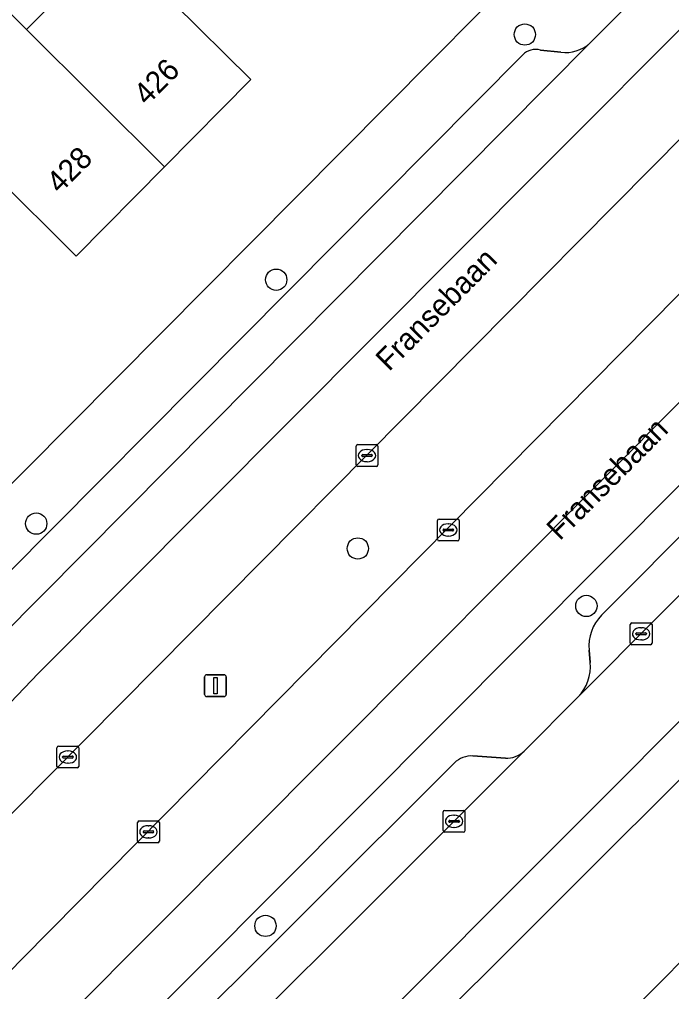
# Model space of a CAD drawing. Extents: x 157767 to 159172, y 387839 to 389425.
# Drawn here: x 158445.23 to 158475.12, y 388635.17 to 388679.73 of the extents above; entities that cross this region are included whole.
import ezdxf

# ---------------------------------------------------------------- set-up
doc = ezdxf.new("R2010")
doc.units = 0
for name, color, linetype in [('IMGEO_Berm_groen', 7, 'Continuous'), ('IMGEO_Boom', 7, 'Continuous'), ('IMGEO_Erf', 7, 'Continuous'), ('IMGEO_Kolk', 7, 'Continuous'), ('IMGEO_Lichtmast', 7, 'Continuous'), ('IMGEO_Openbare_ruimte_label', 7, 'Continuous'), ('IMGEO_Pand', 7, 'Continuous'), ('IMGEO_Pand_nummerreeks', 7, 'Continuous'), ('IMGEO_Parkeervlak_open', 7, 'Continuous'), ('IMGEO_Rijbaan_lokaal_gesloten', 7, 'Continuous'), ('IMGEO_Rijbaan_lokaal_open', 7, 'Continuous'), ('IMGEO_Voetpad_open', 7, 'Continuous')]:
    doc.layers.add(name, color=color, linetype=linetype)

msp = doc.modelspace()

# ---------------------------------------------------------------- linework, layer by layer
at = {"layer": 'IMGEO_Berm_groen'}
for points in [[(158479.371, 388671.086), (158481.484, 388673.196), (158477.961, 388676.706), (158477.89, 388676.635), (158475.76, 388674.505), (158441.774, 388640.207), (158437.444, 388635.837)], [(158444.292, 388635.595), (158445.341, 388636.656), (158479.371, 388671.086)], [(158487.049, 388667.186), (158485.622, 388668.578), (158479.464, 388662.382), (158449.609, 388632.407), (158450.84, 388631.181)], [(158471.911, 388652.42), (158486.09, 388666.651)], [(158471.391, 388650.259), (158471.337, 388650.815)], [(158468.356, 388646.183), (158470.828, 388648.664)], [(158466.016, 388645.968), (158467.501, 388645.864)], [(158451.47, 388631.973), (158465.162, 388645.649)]]:
    msp.add_lwpolyline(points, dxfattribs=at)
for centre, radius, start, end in [((158473.332, 388651.007), 2.004, 135.1521, 185.4905), ((158469.387, 388650.069), 2.013, 315.7126, 5.4035), ((158467.541, 388647.063), 1.199, 268.1008, 312.8203), ((158465.936, 388644.88), 1.09, 85.7741, 135.1909)]:
    msp.add_arc(centre, radius, start, end, dxfattribs=at)
at = {"layer": 'IMGEO_Boom'}
for centre in [(158468.393, 388679.043), (158456.995, 388667.801), (158445.994, 388656.622), (158460.738, 388655.48), (158471.213, 388652.847), (158456.505, 388638.18)]:
    msp.add_circle(centre, 0.489, dxfattribs=at)
at = {"layer": 'IMGEO_Erf'}
for points in [[(158428.96, 388642.429), (158470.351, 388684.126)], [(158500, 388669.616), (158477.023, 388646.416), (158455.292, 388624.74), (158452.306, 388613.028), (158453.687, 388608.355), (158454.684, 388604.98), (158473.046, 388542.834), (158500, 388550.948)], [(158458.066, 388605.917), (158457.045, 388609.353), (158455.096, 388615.915), (158459.383, 388620.32), (158457.671, 388622.017), (158461.928, 388626.312), (158466.205, 388630.627), (158467.956, 388628.891), (158468.063, 388628.999), (158470.436, 388631.393), (158472.092, 388633.064), (158473.914, 388634.903), (158476.455, 388637.466), (158478.913, 388639.946), (158480.657, 388641.705), (158482.503, 388643.568), (158484.788, 388645.872), (158487.383, 388648.49), (158489.124, 388650.247), (158490.897, 388652.037), (158493.31, 388654.47), (158495.855, 388657.039), (158497.617, 388658.816), (158499.351, 388660.566)]]:
    msp.add_lwpolyline(points, dxfattribs=at)
msp.add_lwpolyline([(158449.489, 388683.249), (158452.277, 388680.49), (158455.832, 388676.974), (158451.873, 388672.972), (158447.833, 388668.887), (158444.043, 388672.636), (158442.515, 388671.091), (158439.962, 388673.617), (158437.724, 388675.831), (158443.341, 388681.47), (158445.552, 388679.268)], close=True, dxfattribs=at)
at = {"layer": 'IMGEO_Kolk'}
for p, q in [((158460.659, 388659.314), (158460.659, 388660.166)), ((158460.734, 388660.24), (158461.586, 388660.24)), ((158461.147, 388660.02), (158461.172, 388660.02)), ((158461.66, 388660.166), (158461.66, 388659.314)), ((158460.918, 388659.734), (158460.918, 388659.746)), ((158461.356, 388659.697), (158460.958, 388659.697)), ((158460.961, 388659.783), (158461.359, 388659.783)), ((158461.402, 388659.746), (158461.402, 388659.734)), ((158461.586, 388659.24), (158460.734, 388659.24)), ((158461.17, 388659.46), (158461.145, 388659.46)), ((158464.385, 388655.904), (158464.385, 388656.756)), ((158464.46, 388656.83), (158465.312, 388656.83)), ((158464.873, 388656.61), (158464.898, 388656.61)), ((158465.386, 388656.756), (158465.386, 388655.904)), ((158464.644, 388656.324), (158464.644, 388656.336)), ((158465.082, 388656.287), (158464.684, 388656.287)), ((158464.687, 388656.373), (158465.085, 388656.373)), ((158464.896, 388656.05), (158464.871, 388656.05)), ((158465.128, 388656.336), (158465.128, 388656.324)), ((158465.312, 388655.83), (158464.46, 388655.83)), ((158473.223, 388651.144), (158473.223, 388651.996)), ((158473.298, 388652.07), (158474.15, 388652.07)), ((158474.224, 388651.996), (158474.224, 388651.144)), ((158473.482, 388651.564), (158473.482, 388651.576)), ((158473.92, 388651.527), (158473.522, 388651.527)), ((158473.525, 388651.613), (158473.923, 388651.613)), ((158473.711, 388651.85), (158473.736, 388651.85)), ((158473.966, 388651.576), (158473.966, 388651.564)), ((158474.15, 388651.07), (158473.298, 388651.07)), ((158473.734, 388651.29), (158473.709, 388651.29)), ((158446.946, 388645.492), (158446.946, 388646.344)), ((158447.021, 388646.418), (158447.873, 388646.418)), ((158447.434, 388646.198), (158447.459, 388646.198)), ((158447.947, 388646.344), (158447.947, 388645.492)), ((158447.205, 388645.912), (158447.205, 388645.924)), ((158447.643, 388645.875), (158447.245, 388645.875)), ((158447.248, 388645.961), (158447.646, 388645.961)), ((158447.689, 388645.924), (158447.689, 388645.912)), ((158447.873, 388645.418), (158447.021, 388645.418)), ((158447.457, 388645.638), (158447.432, 388645.638)), ((158464.724, 388643.474), (158465.576, 388643.474)), ((158464.649, 388642.548), (158464.649, 388643.4)), ((158465.137, 388643.254), (158465.162, 388643.254)), ((158465.65, 388643.4), (158465.65, 388642.548)), ((158450.639, 388642.065), (158450.639, 388642.917)), ((158450.714, 388642.991), (158451.566, 388642.991)), ((158451.127, 388642.771), (158451.152, 388642.771)), ((158451.64, 388642.917), (158451.64, 388642.065)), ((158464.908, 388642.968), (158464.908, 388642.98)), ((158465.346, 388642.931), (158464.948, 388642.931)), ((158464.951, 388643.017), (158465.349, 388643.017)), ((158465.16, 388642.694), (158465.135, 388642.694)), ((158465.392, 388642.98), (158465.392, 388642.968)), ((158450.898, 388642.485), (158450.898, 388642.497)), ((158451.336, 388642.448), (158450.938, 388642.448)), ((158450.941, 388642.534), (158451.339, 388642.534)), ((158451.15, 388642.211), (158451.125, 388642.211)), ((158451.382, 388642.497), (158451.382, 388642.485)), ((158465.576, 388642.474), (158464.724, 388642.474)), ((158451.566, 388641.991), (158450.714, 388641.991))]:
    msp.add_line(p, q, dxfattribs=at)
for points in [[(158460.659, 388659.314), (158460.659, 388660.166)], [(158460.734, 388660.24), (158461.586, 388660.24)], [(158461.66, 388660.166), (158461.66, 388659.314)], [(158461.586, 388659.24), (158460.734, 388659.24)], [(158464.385, 388655.904), (158464.385, 388656.756)], [(158464.46, 388656.83), (158465.312, 388656.83)], [(158465.386, 388656.756), (158465.386, 388655.904)], [(158465.312, 388655.83), (158464.46, 388655.83)], [(158473.223, 388651.144), (158473.223, 388651.996)], [(158473.298, 388652.07), (158474.15, 388652.07)], [(158474.224, 388651.996), (158474.224, 388651.144)], [(158474.15, 388651.07), (158473.298, 388651.07)], [(158446.946, 388645.492), (158446.946, 388646.344)], [(158447.021, 388646.418), (158447.873, 388646.418)], [(158447.947, 388646.344), (158447.947, 388645.492)], [(158447.873, 388645.418), (158447.021, 388645.418)], [(158464.724, 388643.474), (158465.576, 388643.474)], [(158464.649, 388642.548), (158464.649, 388643.4)], [(158465.65, 388643.4), (158465.65, 388642.548)], [(158450.639, 388642.065), (158450.639, 388642.917)], [(158450.714, 388642.991), (158451.566, 388642.991)], [(158451.64, 388642.917), (158451.64, 388642.065)], [(158465.576, 388642.474), (158464.724, 388642.474)], [(158451.566, 388641.991), (158450.714, 388641.991)]]:
    msp.add_lwpolyline(points, dxfattribs=at)
for centre, radius, start, end in [((158460.736, 388660.164), 0.0765, 91.552, 178.448), ((158460.736, 388660.164), 0.0765, 91.552, 178.448), ((158461.584, 388660.164), 0.0765, 1.552, 88.448), ((158461.584, 388660.164), 0.0765, 1.552, 88.448), ((158460.958, 388659.743), 0.0403, 85.8775, 175.7526), ((158460.955, 388659.733), 0.0366, 178.938, 274.7102), ((158461.359, 388659.74), 0.043, 264.8664, 352.4533), ((158461.363, 388659.745), 0.0386, 1.7309, 96.639), ((158460.736, 388659.316), 0.0765, 181.552, 268.448), ((158460.736, 388659.316), 0.0765, 181.552, 268.448), ((158461.584, 388659.316), 0.0765, 271.552, 358.448), ((158461.584, 388659.316), 0.0765, 271.552, 358.448), ((158464.462, 388656.754), 0.0765, 91.552, 178.448), ((158464.462, 388656.754), 0.0765, 91.552, 178.448), ((158465.31, 388656.754), 0.0765, 1.552, 88.448), ((158465.31, 388656.754), 0.0765, 1.552, 88.448), ((158464.684, 388656.333), 0.0403, 85.8775, 175.7526), ((158464.681, 388656.323), 0.0366, 178.938, 274.7102), ((158465.085, 388656.33), 0.043, 264.8664, 352.4533), ((158465.089, 388656.335), 0.0386, 1.7309, 96.639), ((158464.462, 388655.906), 0.0765, 181.552, 268.448), ((158464.462, 388655.906), 0.0765, 181.552, 268.448), ((158465.31, 388655.906), 0.0765, 271.552, 358.448), ((158465.31, 388655.906), 0.0765, 271.552, 358.448), ((158473.3, 388651.994), 0.0765, 91.552, 178.448), ((158473.3, 388651.994), 0.0765, 91.552, 178.448), ((158474.148, 388651.994), 0.0765, 1.552, 88.448), ((158474.148, 388651.994), 0.0765, 1.552, 88.448), ((158473.522, 388651.573), 0.0403, 85.8775, 175.7526), ((158473.519, 388651.563), 0.0366, 178.938, 274.7102), ((158473.923, 388651.57), 0.043, 264.8664, 352.4533), ((158473.927, 388651.575), 0.0386, 1.7309, 96.639), ((158473.3, 388651.146), 0.0765, 181.552, 268.448), ((158473.3, 388651.146), 0.0765, 181.552, 268.448), ((158474.148, 388651.146), 0.0765, 271.552, 358.448), ((158474.148, 388651.146), 0.0765, 271.552, 358.448), ((158447.023, 388646.342), 0.0765, 91.552, 178.448), ((158447.023, 388646.342), 0.0765, 91.552, 178.448), ((158447.871, 388646.342), 0.0765, 1.552, 88.448), ((158447.871, 388646.342), 0.0765, 1.552, 88.448), ((158447.245, 388645.921), 0.0403, 85.8775, 175.7526), ((158447.242, 388645.911), 0.0366, 178.938, 274.7102), ((158447.646, 388645.918), 0.043, 264.8664, 352.4533), ((158447.65, 388645.923), 0.0386, 1.7309, 96.639), ((158447.023, 388645.494), 0.0765, 181.552, 268.448), ((158447.023, 388645.494), 0.0765, 181.552, 268.448), ((158447.871, 388645.494), 0.0765, 271.552, 358.448), ((158447.871, 388645.494), 0.0765, 271.552, 358.448), ((158464.726, 388643.398), 0.0765, 91.552, 178.448), ((158464.726, 388643.398), 0.0765, 91.552, 178.448), ((158465.574, 388643.398), 0.0765, 1.552, 88.448), ((158465.574, 388643.398), 0.0765, 1.552, 88.448), ((158450.716, 388642.915), 0.0765, 91.552, 178.448), ((158450.716, 388642.915), 0.0765, 91.552, 178.448), ((158451.564, 388642.915), 0.0765, 1.552, 88.448), ((158451.564, 388642.915), 0.0765, 1.552, 88.448), ((158464.948, 388642.977), 0.0403, 85.8775, 175.7526), ((158464.945, 388642.967), 0.0366, 178.938, 274.7102), ((158465.349, 388642.974), 0.043, 264.8664, 352.4533), ((158465.353, 388642.979), 0.0386, 1.7309, 96.639), ((158450.938, 388642.494), 0.0403, 85.8775, 175.7526), ((158450.935, 388642.484), 0.0366, 178.938, 274.7102), ((158451.339, 388642.491), 0.043, 264.8664, 352.4533), ((158451.343, 388642.496), 0.0386, 1.7309, 96.639), ((158464.726, 388642.55), 0.0765, 181.552, 268.448), ((158464.726, 388642.55), 0.0765, 181.552, 268.448), ((158465.574, 388642.55), 0.0765, 271.552, 358.448), ((158465.574, 388642.55), 0.0765, 271.552, 358.448), ((158450.716, 388642.067), 0.0765, 181.552, 268.448), ((158450.716, 388642.067), 0.0765, 181.552, 268.448), ((158451.564, 388642.067), 0.0765, 271.552, 358.448), ((158451.564, 388642.067), 0.0765, 271.552, 358.448)]:
    msp.add_arc(centre, radius, start, end, dxfattribs=at)
for centre, major_axis, ratio, start_param, end_param in [((158461.146, 388659.74), (-0.387, 0.002), 0.722429, 4.712389, 7.853982), ((158461.171, 388659.74), (-0.39, 0.002), 0.717154, 1.570796, 4.712389), ((158464.872, 388656.33), (-0.387, 0.002), 0.722429, 4.712389, 7.853982), ((158464.897, 388656.33), (-0.39, 0.002), 0.717154, 1.570796, 4.712389), ((158473.71, 388651.57), (-0.387, 0.002), 0.722429, 4.712389, 7.853982), ((158473.735, 388651.57), (-0.39, 0.002), 0.717154, 1.570796, 4.712389), ((158447.433, 388645.918), (-0.387, 0.002), 0.722429, 4.712389, 7.853982), ((158447.458, 388645.918), (-0.39, 0.002), 0.717154, 1.570796, 4.712389), ((158465.136, 388642.974), (-0.387, 0.002), 0.722429, 4.712389, 7.853982), ((158465.161, 388642.974), (-0.39, 0.002), 0.717154, 1.570796, 4.712389), ((158451.126, 388642.491), (-0.387, 0.002), 0.722429, 4.712389, 7.853982), ((158451.151, 388642.491), (-0.39, 0.002), 0.717154, 1.570796, 4.712389)]:
    msp.add_ellipse(centre, major_axis=major_axis, ratio=ratio, start_param=start_param, end_param=end_param, dxfattribs=at)
at = {"layer": 'IMGEO_Lichtmast'}
for p, q in [((158453.716, 388648.791), (158453.716, 388649.591)), ((158453.716, 388649.591), (158453.716, 388648.791)), ((158453.816, 388649.691), (158454.606, 388649.691)), ((158454.606, 388649.691), (158453.816, 388649.691)), ((158454.706, 388649.591), (158454.706, 388648.791)), ((158454.706, 388648.791), (158454.706, 388649.591)), ((158454.606, 388648.691), (158453.816, 388648.691)), ((158453.816, 388648.691), (158454.606, 388648.691))]:
    msp.add_line(p, q, dxfattribs=at)
msp.add_lwpolyline([(158454.136, 388649.566), (158454.286, 388649.566), (158454.286, 388648.816), (158454.136, 388648.816), (158454.136, 388649.566)], dxfattribs=at)
for centre, start, end in [((158453.816, 388649.591), 90, 180), ((158453.816, 388649.591), 90, 180), ((158454.606, 388649.591), 0, 90), ((158454.606, 388649.591), 360, 90), ((158453.816, 388648.791), 180, 270), ((158453.816, 388648.791), 180, 270), ((158454.606, 388648.791), 270, 0), ((158454.606, 388648.791), 270, 0)]:
    msp.add_arc(centre, 0.1, start, end, dxfattribs=at)
at = {"layer": 'IMGEO_Pand'}
for points in [[(158445.552, 388679.268), (158451.873, 388672.972), (158455.832, 388676.974), (158452.277, 388680.49), (158449.489, 388683.249)], [(158445.552, 388679.268), (158443.341, 388681.47), (158437.724, 388675.831), (158439.962, 388673.617), (158442.515, 388671.091), (158444.043, 388672.636), (158447.833, 388668.887), (158451.873, 388672.972)], [(158479.537, 388625.654), (158483.884, 388630.04), (158476.455, 388637.466), (158473.914, 388634.903), (158472.092, 388633.064)]]:
    msp.add_lwpolyline(points, close=True, dxfattribs=at)
at = {"layer": 'IMGEO_Parkeervlak_open'}
for points in [[(158432.713, 388639.692), (158471.369, 388678.642)], [(158470.045, 388678.227), (158469.111, 388678.328)], [(158468.294, 388678.118), (158431.781, 388641.348)], [(158470.828, 388648.664), (158489.684, 388667.591)], [(158486.09, 388666.651), (158471.911, 388652.42)], [(158471.337, 388650.815), (158471.391, 388650.259)], [(158450.295, 388629.895), (158449.715, 388627.558), (158467.249, 388645.072), (158468.356, 388646.183)], [(158467.501, 388645.864), (158466.016, 388645.968)], [(158465.162, 388645.649), (158451.47, 388631.973)]]:
    msp.add_lwpolyline(points, dxfattribs=at)
for centre, radius, start, end in [((158468.889, 388677.497), 0.86, 75.0594, 133.7709), ((158470.251, 388679.89), 1.675, 262.941, 311.8655), ((158473.332, 388651.007), 2.004, 135.1521, 185.4905), ((158469.387, 388650.069), 2.013, 315.7126, 5.4035), ((158467.541, 388647.063), 1.199, 268.1008, 312.8203), ((158465.936, 388644.88), 1.09, 85.7741, 135.1909)]:
    msp.add_arc(centre, radius, start, end, dxfattribs=at)
at = {"layer": 'IMGEO_Rijbaan_lokaal_gesloten'}
for points in [[(158496.441, 388679.468), (158497.271, 388680.301), (158500, 388683.042), (158507.276, 388690.347), (158520.504, 388703.63), (158522.369, 388705.503), (158523.168, 388706.305), (158539.616, 388722.861), (158540.819, 388724.038), (158538.937, 388725.974), (158532.996, 388719.924), (158518.604, 388705.475), (158505.37, 388692.188), (158497.531, 388684.317), (158483.964, 388670.696), (158447.401, 388633.987)], [(158490.623, 388689.513), (158490.782, 388689.674), (158494.262, 388693.177), (158499.226, 388698.124), (158496.706, 388700.559), (158488.902, 388692.726), (158487.218, 388694.378), (158486.844, 388694.027), (158475.02, 388682.302), (158474.903, 388682.187), (158476.626, 388680.406), (158469.159, 388672.912), (158446.094, 388649.764), (158433.488, 388636.581)], [(158497.531, 388684.317), (158505.37, 388692.188), (158502.818, 388694.654), (158494.179, 388685.966), (158483.134, 388674.845), (158483.051, 388674.761), (158482.963, 388674.673), (158481.484, 388673.196), (158479.371, 388671.086), (158445.341, 388636.656), (158444.292, 388635.595)], [(158437.444, 388635.837), (158441.774, 388640.207), (158475.76, 388674.505), (158477.89, 388676.635), (158477.961, 388676.706), (158478.032, 388676.777), (158479.499, 388678.245), (158490.623, 388689.513)], [(158447.401, 388633.987), (158483.964, 388670.696), (158497.531, 388684.317)], [(158469.159, 388672.912), (158476.626, 388680.406), (158474.903, 388682.187), (158471.369, 388678.642), (158432.713, 388639.692)], [(158448.387, 388631.18), (158449.609, 388632.407), (158479.464, 388662.382), (158485.622, 388668.578), (158487.109, 388670.074), (158490.569, 388673.556), (158496.441, 388679.468)], [(158433.488, 388636.581), (158446.094, 388649.764), (158469.159, 388672.912)]]:
    msp.add_lwpolyline(points, dxfattribs=at)
at = {"layer": 'IMGEO_Rijbaan_lokaal_open'}
msp.add_lwpolyline([(158491.729, 388669.643), (158489.684, 388667.591), (158470.828, 388648.664), (158468.356, 388646.183), (158467.249, 388645.072), (158449.715, 388627.558), (158446.014, 388612.626), (158450.234, 388612.75), (158453.451, 388625.479), (158477.891, 388649.975), (158500, 388672.194)], dxfattribs=at)
at = {"layer": 'IMGEO_Voetpad_open'}
for points in [[(158470.351, 388684.126), (158428.96, 388642.429)], [(158471.369, 388678.642), (158474.903, 388682.187)], [(158469.111, 388678.328), (158470.045, 388678.227)], [(158431.781, 388641.348), (158468.294, 388678.118)]]:
    msp.add_lwpolyline(points, dxfattribs=at)
msp.add_lwpolyline([(158500, 388669.616), (158503.116, 388672.761), (158501.831, 388674.034), (158500, 388672.194), (158477.891, 388649.975), (158453.451, 388625.479), (158450.234, 388612.75), (158452.306, 388613.028), (158455.292, 388624.74), (158477.023, 388646.416)], close=True, dxfattribs=at)
for centre, radius, start, end in [((158468.889, 388677.497), 0.86, 75.0594, 133.7709), ((158470.251, 388679.89), 1.675, 262.941, 311.8655)]:
    msp.add_arc(centre, radius, start, end, dxfattribs=at)

# ---------------------------------------------------------------- texts
at = {"layer": 'IMGEO_Openbare_ruimte_label'}
for rotation, p in [(45.2431, (158462.17, 388663.565)), (45.1215, (158469.996, 388655.804))]:
    msp.add_text('Fransebaan', height=1, rotation=rotation, dxfattribs=at).set_placement(p)
at = {"layer": 'IMGEO_Pand_nummerreeks'}
for s, rotation, p in [('426', 45.3134, (158451.071, 388675.745)), ('428', 45.3152, (158447.074, 388671.702))]:
    msp.add_text(s, height=1, rotation=rotation, dxfattribs=at).set_placement(p)

doc.saveas('drawing.dxf')
